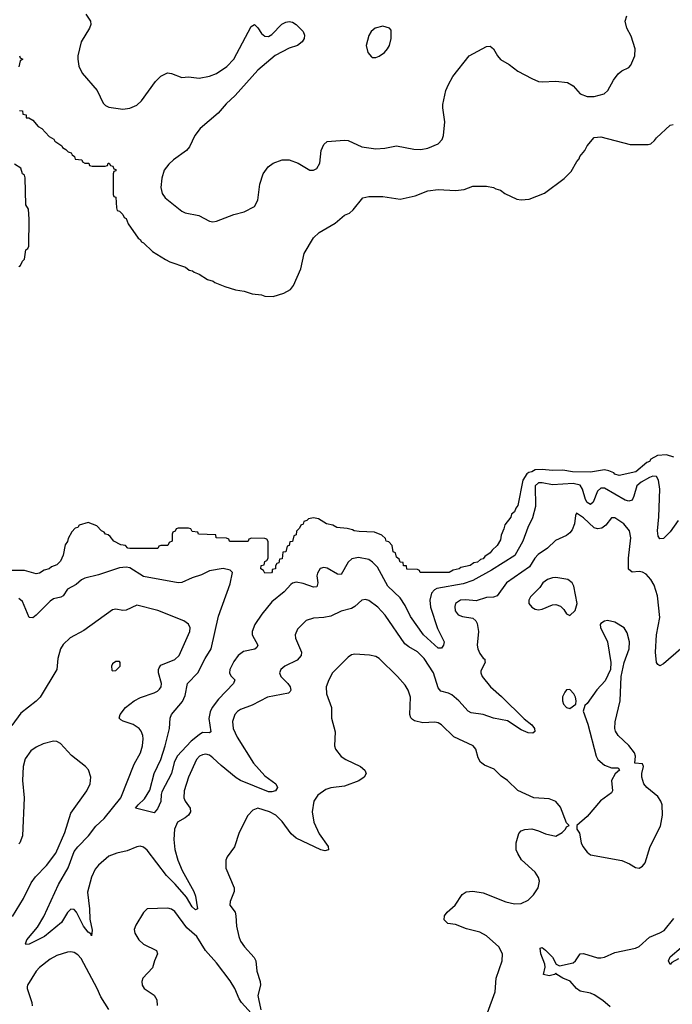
# Model space of a CAD drawing. Header units: inches. Extents: x 1473912 to 1647258, y 640388 to 773423.
# Tile 371 of 420: x 1603455 to 1607222, y 672639 to 678318. Entities that reach past the tile are written whole.
import ezdxf

# ---------------------------------------------------------------- set-up
doc = ezdxf.new("R2010")
doc.units = ezdxf.units.IN
doc.header["$MEASUREMENT"] = 0
doc.layers.add('B6607', color=7, linetype='Continuous')

msp = doc.modelspace()

# ---------------------------------------------------------------- linework, layer by layer
at = {"layer": 'B6607', "color": 5}
for points, elevation in [([(1603837.1, 678350), (1603862.8, 678310), (1603864.9, 678290), (1603858.4, 678270), (1603810.2, 678190), (1603790.4, 678110.4), (1603790.3, 678090), (1603797, 678050), (1603814.9, 678010), (1603902.6, 677910), (1603936.1, 677836.1), (1603950, 677823.1), (1603970, 677813.4), (1604050, 677801.7), (1604090, 677807.9), (1604130, 677825.5), (1604157.7, 677850), (1604239, 677961), (1604270, 677992), (1604308.5, 678011.5), (1604330, 678008.9), (1604390, 677984.7), (1604430, 677987.9), (1604490, 677980.2), (1604550, 677992.9), (1604590, 678008.3), (1604650.9, 678049.1), (1604689.8, 678090), (1604790, 678278.8), (1604810, 678290.8), (1604830, 678270.7), (1604850, 678239.1), (1604870, 678223), (1604890, 678221.6), (1604910, 678233.4), (1604968.1, 678291.9), (1604990, 678304), (1605010, 678307.3), (1605030, 678304), (1605050, 678290.7), (1605090, 678250.7), (1605099.3, 678230), (1605096.4, 678210), (1605084.4, 678190), (1605058, 678170), (1605010, 678153.3), (1604930, 678111.8), (1604830, 678026.5), (1604698.6, 677881.4), (1604646.5, 677833.5), (1604601, 677779), (1604497, 677690), (1604465.7, 677650), (1604434.3, 677585.7), (1604416.9, 677563.1), (1604341.6, 677510), (1604314.8, 677485.2), (1604289, 677451), (1604275.8, 677404.2), (1604268.8, 677350), (1604276.5, 677316.5), (1604294.4, 677290), (1604390, 677213.8), (1604410, 677204.7), (1604488.2, 677188.2), (1604550, 677155.3), (1604570, 677152), (1604590, 677155.8), (1604690, 677195.5), (1604750, 677210.6), (1604810, 677240.7), (1604830, 677278), (1604840.8, 677370), (1604859.8, 677430), (1604888.3, 677470), (1604918.4, 677490), (1604970, 677510.2), (1605010, 677510.2), (1605062, 677490), (1605130, 677450.6), (1605150, 677450.6), (1605170, 677460.7), (1605186.6, 677490), (1605195.6, 677564.4), (1605210, 677598), (1605230, 677616), (1605330, 677623.7), (1605350, 677621.1), (1605430, 677585.3), (1605510, 677573.8), (1605562.7, 677577.3), (1605630, 677590.5), (1605730, 677572.4), (1605770, 677570.4), (1605810, 677577.6), (1605870, 677601.6), (1605892.7, 677627.3), (1605900.4, 677650), (1605908.7, 677730), (1605896.8, 677810), (1605898, 677830), (1605915.1, 677910), (1605930, 677944.9), (1605955.1, 677990), (1606049.5, 678110), (1606150, 678163), (1606170, 678164.9), (1606190, 678150.7), (1606212.4, 678110), (1606230, 678088.4), (1606279.4, 678059.4), (1606330, 678021.1), (1606410, 677979.5), (1606450, 677962.4), (1606470, 677959.5), (1606550, 677963.1), (1606615.8, 677955.8), (1606650, 677937.3), (1606690.7, 677890), (1606730, 677874.9), (1606770, 677874.9), (1606828.5, 677891.5), (1606849.5, 677910), (1606883, 677970), (1606910, 678006.4), (1606930, 678022.6), (1606970, 678043.1), (1606983, 678057), (1607005.4, 678110), (1607006.6, 678150), (1606983.3, 678223.3), (1606959.3, 678270), (1606949.2, 678310), (1606958.6, 678341.4)], 640), ([(1603454, 678110), (1603458, 678098), (1603472, 678090), (1603458, 678082), (1603450, 678046)], 620), ([(1603454, 677794), (1603470, 677792), (1603472.7, 677772.7), (1603491.3, 677770), (1603492.7, 677752.7), (1603507.3, 677752.7), (1603530, 677738), (1603562, 677702), (1603582, 677690), (1603624.7, 677644.7), (1603651, 677630), (1603656.9, 677616.9), (1603698, 677590), (1603702, 677582), (1603722, 677570), (1603735.3, 677555.3), (1603751.3, 677550), (1603758, 677538), (1603772, 677530), (1603774, 677514), (1603814, 677510), (1603818, 677498), (1603831.6, 677491.6), (1603854, 677490), (1603858, 677478), (1603872.7, 677472.7), (1603947.3, 677472.7), (1603962, 677478), (1603966, 677490), (1603971.6, 677491.6), (1603978, 677478), (1603992.7, 677472.7), (1603998, 677458), (1604010, 677454), (1604010, 677446), (1603998, 677442), (1603994, 677430), (1603994, 677310), (1603998, 677298), (1604010, 677294), (1604012.7, 677232.7), (1604018, 677218), (1604030, 677214), (1604050, 677194), (1604058, 677178), (1604070, 677171.3), (1604081, 677141), (1604138, 677058), (1604151, 677050), (1604156.9, 677036.9), (1604170, 677031), (1604220.7, 676980.7), (1604295.9, 676935.9), (1604321.4, 676921.4), (1604411.3, 676890), (1604433.4, 676873.4), (1604451.3, 676870), (1604461.4, 676861.4), (1604491.3, 676850), (1604538.8, 676818.8), (1604571, 676810), (1604581.6, 676801.6), (1604638.5, 676778.5), (1604699.8, 676759.8), (1604750, 676753), (1604796.8, 676736.8), (1604850, 676730.5), (1604870, 676722.8), (1604918.6, 676721.4), (1604978.9, 676741.1), (1605017.5, 676762.5), (1605035.5, 676784.5), (1605078, 676882), (1605097.2, 676970), (1605150, 677061), (1605184, 677090), (1605276, 677144), (1605329.2, 677190), (1605357.5, 677202.5), (1605378.9, 677221.1), (1605435.3, 677290), (1605470, 677299.1), (1605550, 677298), (1605650, 677282.8), (1605738, 677302), (1605810.5, 677330.5), (1605870, 677339.1), (1605970, 677332.4), (1606020.2, 677339.8), (1606070, 677358), (1606150, 677358), (1606190, 677350.4), (1606202.5, 677342.5), (1606230, 677335.5), (1606255.9, 677315.9), (1606324, 677284), (1606350, 677279.1), (1606396, 677284), (1606483.2, 677316.8), (1606597.5, 677402.5), (1606637.5, 677442.5), (1606670, 677501), (1606683.7, 677516.3), (1606687, 677530), (1606717, 677563), (1606730, 677590.7), (1606770, 677638), (1606810, 677642.8), (1606978, 677598), (1607082, 677598), (1607097, 677603), (1607119.1, 677620.9), (1607130, 677637.3), (1607210, 677710.6), (1607226.3, 677713.7)], 620), ([(1603450, 676894.8), (1603458.9, 676901.1), (1603470, 676924.7), (1603482.7, 676937.3), (1603490, 676991), (1603502, 676998), (1603507.3, 677012.7), (1603508.6, 677168.6), (1603505.2, 677225.2), (1603489.6, 677250), (1603486.8, 677406.8), (1603482, 677422), (1603470, 677429), (1603462, 677462), (1603424.7, 677484.7)], 620), ([(1607230, 675794), (1607188.3, 675808.3), (1607135.8, 675804.2), (1607097.1, 675782.9), (1607090.4, 675770), (1607074.9, 675765.1), (1607010.6, 675710), (1606914, 675690), (1606890, 675697.2), (1606884.4, 675704.4), (1606855.5, 675715.5), (1606830, 675722), (1606750, 675707.8), (1606646, 675710), (1606590, 675719.3), (1606530, 675717.2), (1606470, 675723.6), (1606430, 675720.9), (1606411, 675710), (1606392.8, 675707.2), (1606381.3, 675698.7), (1606358, 675662), (1606330, 675515.3), (1606318.5, 675501.5), (1606310, 675479), (1606294.4, 675465.6), (1606290, 675449.2), (1606254.6, 675405.4), (1606250, 675382), (1606234.4, 675345.6), (1606230, 675318), (1606210, 675285.2), (1606181.1, 675258.9), (1606170, 675242.7), (1606138.8, 675221.2), (1606130, 675207.8), (1606115.2, 675204.8), (1606098, 675190), (1606075.3, 675184.7), (1606054, 675170), (1606001, 675159), (1605992, 675150), (1605956.9, 675143.1), (1605934, 675130), (1605769.4, 675129.4), (1605766, 675130), (1605762, 675142), (1605750, 675146), (1605690, 675148), (1605687.3, 675167.3), (1605670, 675168.7), (1605667.3, 675187.3), (1605650, 675188.7), (1605646, 675206), (1605630, 675218), (1605624, 675244), (1605610, 675249.3), (1605605.6, 675285.6), (1605586, 675306), (1605570, 675309.5), (1605566.3, 675326.3), (1605545.2, 675345.2), (1605502, 675362), (1605414, 675366), (1605386, 675370), (1605376.4, 675376.4), (1605344, 675384), (1605286, 675390), (1605262, 675402), (1605226, 675410), (1605179, 675439), (1605150, 675444), (1605121, 675439), (1605112, 675430), (1605095.3, 675424.7), (1605090, 675408.7), (1605078, 675402), (1605070, 675386), (1605052, 675368), (1605050, 675346), (1605038, 675342), (1605030, 675308), (1605014, 675306), (1605010, 675286), (1604998, 675282), (1604990, 675248), (1604974, 675246), (1604970, 675208), (1604954, 675206), (1604950, 675186), (1604938, 675182), (1604931.6, 675168.4), (1604931, 675150), (1604912.7, 675147.3), (1604912.7, 675132.7), (1604908.4, 675128.4), (1604870, 675126), (1604862, 675142), (1604846, 675150), (1604848, 675170), (1604866, 675174), (1604870, 675194), (1604882, 675198), (1604888, 675212), (1604888, 675308), (1604882, 675322), (1604870, 675326), (1604792.7, 675327.3), (1604778, 675322), (1604774, 675310), (1604769.1, 675309.1), (1604670, 675309.3), (1604666, 675310), (1604662, 675322), (1604648, 675328), (1604588, 675330), (1604586, 675346), (1604486, 675350), (1604482, 675362), (1604450, 675366), (1604442, 675382), (1604430, 675386), (1604370, 675386), (1604358, 675382), (1604352.7, 675367.3), (1604338, 675362), (1604334, 675350), (1604334, 675310), (1604318, 675302), (1604310, 675286), (1604270, 675286), (1604258, 675282), (1604252, 675268), (1604090, 675267.3), (1604078, 675270), (1604064.7, 675284.7), (1604038, 675290), (1603999, 675310), (1603977, 675337), (1603966, 675346), (1603949.6, 675350), (1603942.9, 675362.9), (1603927, 675370), (1603899.3, 675399.3), (1603850, 675417.2), (1603798, 675402), (1603790.5, 675390), (1603775.2, 675384.8), (1603755.9, 675364.1), (1603733.7, 675326.3), (1603730, 675309.2), (1603716.3, 675290), (1603706, 675230), (1603690, 675195.3), (1603670, 675174), (1603637.5, 675162.5), (1603624.7, 675150), (1603596.8, 675143.2), (1603570, 675126.6), (1603550, 675122.7), (1603482, 675142), (1603370, 675140.9)], 620), ([(1607255, 675430), (1607210, 675363.9), (1607170, 675325.1), (1607150, 675324.2), (1607139.5, 675339.5), (1607135.4, 675370), (1607144.2, 675450), (1607150.3, 675610), (1607141.4, 675661.4), (1607130, 675683.5), (1607110, 675686), (1607090, 675678.4), (1607041, 675650), (1607016.4, 675630), (1607000.5, 675570), (1606990, 675547.2), (1606970, 675540.3), (1606950, 675547.2), (1606830, 675615.6), (1606810, 675616.2), (1606790, 675599.5), (1606764.1, 675535.9), (1606750, 675521.6), (1606730, 675533.3), (1606720.9, 675550), (1606703.6, 675610), (1606690, 675633.9), (1606650, 675642.7), (1606530, 675634.6), (1606470, 675646.8), (1606450, 675646.4), (1606429.1, 675630), (1606431.5, 675510), (1606414.3, 675445.7), (1606386.8, 675390), (1606358.3, 675310), (1606311.8, 675228.2), (1606177.8, 675142.2), (1606070, 675084.3), (1606015.1, 675064.9), (1605863.4, 675036.6), (1605848.5, 675030), (1605832.1, 675010), (1605822.1, 674970), (1605825.3, 674930), (1605866.8, 674806.8), (1605904.2, 674730), (1605901.3, 674710), (1605890, 674692.3), (1605870, 674693), (1605784.6, 674770), (1605710, 674876.3), (1605679.1, 674939.1), (1605650, 674982.8), (1605579.1, 675050), (1605519.9, 675159.9), (1605491.1, 675190), (1605470, 675203.8), (1605410, 675216.2), (1605371.1, 675208.9), (1605350, 675189.6), (1605310, 675118.3), (1605290, 675119.8), (1605230, 675155.3), (1605210, 675158.5), (1605190, 675152.8), (1605173.4, 675126.6), (1605170.2, 675110), (1605174.7, 675070), (1605170, 675047.6), (1605150, 675044.2), (1605090, 675066.2), (1605050, 675074), (1605030, 675068.7), (1605019.5, 675060.5), (1604981.8, 675018.2), (1604910, 674960.6), (1604852.7, 674890), (1604812.7, 674830), (1604796.3, 674790), (1604796.6, 674770), (1604828.9, 674710), (1604823.6, 674696.4), (1604812, 674688), (1604745.7, 674674.3), (1604715.3, 674650), (1604690, 674616.5), (1604667.1, 674570), (1604665.6, 674550), (1604673.7, 674533.7), (1604696.5, 674510), (1604689, 674490), (1604601.6, 674398.4), (1604565.4, 674350), (1604553.9, 674326.1), (1604546.7, 674286.7), (1604558.4, 674210), (1604550, 674204.7), (1604510, 674206.5), (1604490, 674192.6), (1604444, 674156), (1604363.4, 674070), (1604345.8, 674034.2), (1604331.1, 673970), (1604275.6, 673864.4), (1604270.8, 673850), (1604270, 673809.6), (1604250, 673767.3), (1604230, 673742.4), (1604124, 673770), (1604138.4, 673790), (1604175.9, 673824.1), (1604205.4, 673874.6), (1604231.4, 673970), (1604268.6, 674050), (1604294.6, 674130), (1604320.3, 674230), (1604324, 674290), (1604330.8, 674310), (1604394.2, 674385.8), (1604410, 674419.5), (1604422.4, 674490), (1604483.6, 674550), (1604525.5, 674634.5), (1604559.4, 674690), (1604602.2, 674877.8), (1604670, 675064.9), (1604682.9, 675130), (1604670, 675142.9), (1604630, 675152.6), (1604550, 675139.5), (1604504.7, 675115.3), (1604450, 675098.5), (1604390, 675072.4), (1604370, 675069.8), (1604170, 675106.2), (1604090, 675157.5), (1604070, 675161.1), (1604030, 675156.3), (1603910, 675115.6), (1603830, 675097.4), (1603812.3, 675087.7), (1603780.4, 675059.6), (1603730, 675033), (1603704.8, 674995.2), (1603692.2, 674987.8), (1603650, 674977.8), (1603630, 674964.8), (1603550, 674882.6), (1603530, 674868), (1603509.8, 674869.8), (1603470, 674962), (1603450, 674980.5)], 640), ([(1607270.2, 674689.8), (1607170, 674602), (1607150, 674591.6), (1607138.3, 674598.3), (1607129.9, 674609.9), (1607123.9, 674670), (1607130.9, 674770), (1607149.8, 674870), (1607135.8, 674995.8), (1607117, 675057), (1607097.1, 675090), (1607070, 675119.3), (1607050, 675132.2), (1607030, 675135.2), (1606990, 675132), (1606969.2, 675149.2), (1606968.5, 675211.5), (1606982.5, 675330), (1606974.8, 675370), (1606942, 675410), (1606890, 675444.7), (1606870, 675445.1), (1606837, 675403), (1606814.4, 675385.6), (1606790, 675381.6), (1606770, 675386.9), (1606710, 675445.3), (1606668, 675472), (1606662.3, 675457.7), (1606657.8, 675410), (1606643.9, 675376.1), (1606630, 675357.8), (1606610, 675342.4), (1606546.6, 675313.4), (1606500.7, 675270), (1606446.6, 675233.4), (1606427.4, 675212.6), (1606397.6, 675162.4), (1606263.8, 675070), (1606210, 674995), (1606190, 674987.3), (1606150, 674984.5), (1606090, 674966), (1606030, 674972.2), (1605999.1, 674970), (1605970.3, 674950), (1605966.3, 674933.7), (1605968.3, 674908.3), (1605985.2, 674885.2), (1606010, 674875.9), (1606070, 674865.5), (1606087.6, 674850), (1606095.1, 674835.1), (1606102.7, 674790), (1606096, 674710), (1606099.4, 674690), (1606110, 674663.1), (1606130, 674635.5), (1606138.8, 674630), (1606139.8, 674619.8), (1606140.7, 674610), (1606117.3, 674562.7), (1606116.3, 674550), (1606123.8, 674530), (1606171.5, 674470), (1606235, 674415), (1606366.3, 674286.3), (1606411.6, 674250), (1606425.3, 674230), (1606427.5, 674212.5), (1606416.7, 674203.3), (1606390, 674205.3), (1606350, 674222.8), (1606270, 674274.2), (1606190, 674289.8), (1606130.2, 674309.8), (1606060.2, 674320.2), (1606044, 674330), (1605988.7, 674390), (1605950, 674423.5), (1605930, 674433.6), (1605884.9, 674444.9), (1605870, 674464.5), (1605844.1, 674550), (1605790, 674634), (1605750, 674672.9), (1605700.4, 674700.4), (1605678.4, 674718.4), (1605564.4, 674884.4), (1605522.2, 674930), (1605470, 674968.5), (1605450, 674973.7), (1605430, 674969.7), (1605390, 674934), (1605370, 674922.6), (1605310, 674907.2), (1605250, 674877), (1605210, 674869.1), (1605150, 674866.2), (1605107.6, 674852.4), (1605057.8, 674802.2), (1605044.2, 674770), (1605046.5, 674750), (1605081.8, 674670), (1605078.6, 674650), (1605055.9, 674624.1), (1604985.3, 674590), (1604962, 674570), (1604953.7, 674550), (1604962, 674530), (1605003.1, 674490), (1605015.6, 674470), (1605019.5, 674450), (1605016.7, 674443.3), (1605006.7, 674433.3), (1604885.5, 674410), (1604796, 674364), (1604730, 674340.3), (1604712, 674328), (1604697.2, 674310), (1604683.5, 674270), (1604686.1, 674230), (1604710, 674179.6), (1604804, 674030), (1604870, 673955.9), (1604932.6, 673910), (1604942, 673890), (1604930.4, 673870), (1604910, 673864.2), (1604890, 673865.3), (1604729, 673929), (1604704.3, 673944.3), (1604616.9, 674016.9), (1604570, 674061.4), (1604550, 674075), (1604530, 674080.9), (1604510, 674078.5), (1604493, 674070), (1604474.6, 674050), (1604430, 673949.6), (1604404.7, 673870), (1604401.3, 673830), (1604410.2, 673810), (1604439.1, 673770), (1604440.2, 673750), (1604428.9, 673730), (1604410, 673713.5), (1604365.8, 673690), (1604347.7, 673650), (1604343.5, 673590), (1604351, 673531), (1604368, 673470), (1604392.8, 673410), (1604460.1, 673290), (1604470, 673262), (1604481.3, 673190), (1604470, 673183.1), (1604450, 673201), (1604417.6, 673257.6), (1604352.7, 673332.7), (1604302.5, 673382.5), (1604190, 673527.2), (1604170, 673544.7), (1604150, 673551.5), (1604130, 673547.8), (1604075.8, 673524.2), (1604016, 673510), (1603970, 673492.8), (1603910, 673442), (1603890, 673418.7), (1603870, 673371.6), (1603845.5, 673285.5), (1603857.3, 673190), (1603859.2, 673130), (1603873.8, 673066.2), (1603870, 673033.2), (1603864.9, 673044.9), (1603850, 673054.3), (1603822.9, 673090), (1603782.9, 673170), (1603770, 673185.6), (1603750, 673187.1), (1603730, 673168.7), (1603695.4, 673110), (1603598.8, 673030), (1603510, 672985.3), (1603490, 672984), (1603487.5, 672987.5), (1603495.8, 673010), (1603556.7, 673083.3), (1603594.2, 673145.8), (1603679.1, 673330), (1603734.7, 673425.3), (1603770, 673519.3), (1603790, 673546.4), (1603851, 673610), (1603893.9, 673666.1), (1603942.6, 673710), (1604038.5, 673830), (1604115.6, 674024.4), (1604152.2, 674090), (1604162.9, 674130), (1604166.6, 674170), (1604164.8, 674190), (1604155.3, 674215.3), (1604144.7, 674230), (1604110, 674253.6), (1604051.2, 674271.2), (1604039.3, 674279.3), (1604029.7, 674290), (1604034.7, 674310), (1604064.7, 674350), (1604116.4, 674390), (1604151.1, 674408.9), (1604230, 674435.2), (1604250, 674445), (1604262.6, 674457.4), (1604270.8, 674470), (1604274, 674490), (1604255.9, 674550), (1604255, 674570), (1604259.4, 674580.6), (1604270, 674594.9), (1604350, 674628.1), (1604375.4, 674650), (1604436.9, 674790), (1604438.3, 674810), (1604430, 674831.6), (1604401.2, 674850), (1604251.2, 674911.2), (1604130, 674942), (1604070, 674912.8), (1604050, 674911.1), (1604010, 674917.4), (1603990, 674914), (1603824.2, 674795.8), (1603746.5, 674753.5), (1603705.4, 674714.6), (1603690.3, 674690), (1603674, 674634), (1603668.5, 674570), (1603572.8, 674410), (1603550, 674387.2), (1603461.2, 674318.8), (1603410, 674247)], 660), ([(1606155.3, 672590), (1606198.5, 672710), (1606204, 672790), (1606239.4, 672890), (1606240.7, 672930), (1606221.2, 672970), (1606150, 673034.2), (1606110, 673055.8), (1606033.4, 673073.4), (1605970, 673099.7), (1605925.5, 673105.5), (1605905.5, 673125.5), (1605907.4, 673150), (1605921.5, 673170), (1605968.6, 673211.4), (1606008, 673272), (1606031.8, 673288.2), (1606070, 673291.3), (1606130, 673281.8), (1606260.7, 673230), (1606310, 673219.1), (1606350, 673220.3), (1606390, 673239.5), (1606420.7, 673270), (1606447.3, 673310), (1606454.7, 673350), (1606449.6, 673370), (1606430, 673402), (1606351.8, 673471.8), (1606329.6, 673509.6), (1606320.9, 673530), (1606320.7, 673570), (1606336.6, 673623.4), (1606350, 673639.1), (1606370, 673648), (1606410, 673650.4), (1606450, 673640.3), (1606490, 673623.1), (1606550, 673608.7), (1606586.6, 673630), (1606606, 673650), (1606610, 673662), (1606626, 673670), (1606610, 673686), (1606575.4, 673775.4), (1606548.4, 673808.4), (1606510, 673824.7), (1606422, 673830), (1606330, 673871.3), (1606271.3, 673930), (1606233.9, 673953.9), (1606194.3, 673994.3), (1606137.4, 674017.4), (1606115.2, 674035.2), (1606100.3, 674060.3), (1606088.5, 674110), (1606071.3, 674130), (1605961.1, 674181.1), (1605890, 674251.1), (1605870, 674262.6), (1605850, 674266.6), (1605782.2, 674262.2), (1605733.6, 674273.6), (1605721.6, 674281.6), (1605711.8, 674291.8), (1605706.6, 674310), (1605709.7, 674410), (1605697.4, 674450), (1605679.1, 674479.1), (1605636.4, 674530), (1605530, 674633.7), (1605510, 674644.7), (1605473.6, 674653.6), (1605390, 674658), (1605370, 674654), (1605350, 674640.5), (1605260.3, 674550), (1605238.3, 674510), (1605223.6, 674470), (1605226.3, 674430), (1605254.9, 674350), (1605254.9, 674290), (1605276, 674210), (1605272.4, 674130), (1605277.1, 674110), (1605310, 674068.7), (1605336.3, 674050), (1605422, 674010), (1605447.3, 673990), (1605454.8, 673970), (1605442.8, 673950), (1605411.8, 673928.2), (1605330, 673897.4), (1605250, 673887.6), (1605221.7, 673878.3), (1605175.1, 673844.9), (1605152, 673810), (1605142.4, 673750), (1605153, 673690), (1605182.7, 673622.7), (1605234.9, 673550), (1605236.3, 673530), (1605216, 673524), (1605193.2, 673530), (1605050, 673597.4), (1605022.2, 673622.2), (1604970, 673694), (1604933, 673730), (1604896.2, 673750), (1604830, 673769.8), (1604801, 673759), (1604771.7, 673728.3), (1604720.8, 673630), (1604693.7, 673546.3), (1604652.4, 673490), (1604645.3, 673470), (1604643.7, 673423.7), (1604693, 673310), (1604693, 673290), (1604668.9, 673231.1), (1604667.2, 673210), (1604698.4, 673170), (1604703.1, 673150), (1604705.2, 673090), (1604719.1, 673030), (1604730, 673003), (1604751.8, 672970), (1604808.9, 672908.9), (1604818.6, 672890), (1604823.8, 672830), (1604842.2, 672770), (1604844.1, 672750), (1604830.2, 672690), (1604832.3, 672670), (1604846.8, 672606.8)], 680), ([(1603413.8, 673146.2), (1603477.2, 673250), (1603520, 673340), (1603545.6, 673374.4), (1603610, 673438.9), (1603663.5, 673510), (1603714.4, 673630), (1603750, 673741.6), (1603842.6, 673870), (1603861.1, 673910), (1603864.7, 673950), (1603851.1, 673991.1), (1603835.1, 674010), (1603754.6, 674074.6), (1603690, 674143.7), (1603670, 674154), (1603650, 674156.2), (1603590, 674140.5), (1603550, 674122), (1603519.2, 674100.8), (1603485.5, 674054.5), (1603475.3, 674010), (1603470.3, 673930), (1603479.6, 673830), (1603470.3, 673609.7), (1603454.8, 673570), (1603450, 673564)], 680), ([(1604810, 672566.5), (1604734.9, 672650), (1604721.7, 672670), (1604696.7, 672730), (1604670, 672774), (1604590, 672877.7), (1604527.6, 672950), (1604477.6, 673030), (1604419.7, 673079.7), (1604350, 673174), (1604330, 673188.2), (1604310, 673192.6), (1604190.7, 673189.3), (1604170, 673169), (1604124.4, 673095.6), (1604116.4, 673070), (1604119.5, 673050), (1604143.1, 673010), (1604170, 672985.7), (1604244.9, 672950), (1604250.4, 672930.4), (1604232, 672890), (1604220.4, 672850), (1604166, 672790), (1604160.4, 672770), (1604162.4, 672750), (1604173, 672730), (1604231.7, 672691.7), (1604245.5, 672665.5), (1604248.3, 672631.7)], 680), ([(1606863.9, 672623.9), (1606820.3, 672660.3), (1606770, 672693.3), (1606750, 672702.6), (1606690, 672715.3), (1606668.4, 672730), (1606631.6, 672771.6), (1606589.2, 672790), (1606555.3, 672810), (1606550, 672818), (1606542, 672810), (1606510, 672803), (1606477.2, 672810), (1606487.7, 672852.3), (1606485.1, 672870), (1606462, 672930), (1606458, 672962), (1606470, 672967.3), (1606490, 672950.4), (1606530.4, 672910), (1606550.6, 672870.6), (1606570, 672861), (1606650, 672878), (1606663.7, 672890), (1606690, 672930.4), (1606710, 672931.8), (1606790, 672906.7), (1606810, 672906.4), (1606830, 672910.5), (1606890, 672938), (1607010, 672962), (1607030, 672972.2), (1607090, 673026.5), (1607150, 673050.3), (1607174.9, 673065.1), (1607230, 673134)], 660), ([(1603970, 672609.5), (1603922.7, 672682.7), (1603902.2, 672730), (1603810, 672903.5), (1603790, 672924.7), (1603770, 672937.7), (1603750, 672942.2), (1603730, 672939.7), (1603670, 672920.4), (1603630, 672899.7), (1603570, 672851.2), (1603550.4, 672830), (1603499.1, 672750), (1603498, 672742), (1603497.1, 672730), (1603525.3, 672650), (1603527.3, 672630)], 680), ([(1607258.1, 672901.9), (1607219.3, 672880.7), (1607210, 672869.2), (1607200.4, 672890), (1607210, 672912.2), (1607273.6, 672966.4)], 640)]:
    msp.add_lwpolyline(points, dxfattribs=dict(at, elevation=elevation))
for points, elevation in [([(1605550, 678282), (1605506, 678270), (1605482.8, 678250), (1605470, 678228), (1605454, 678170), (1605464.9, 678130), (1605484.7, 678104.7), (1605490, 678100.7), (1605510, 678100.7), (1605530, 678107.3), (1605561.2, 678130), (1605578, 678150), (1605589.4, 678170), (1605599.3, 678210), (1605598, 678258), (1605588.7, 678270)], 660), ([(1606550, 675101.1), (1606530, 675099.7), (1606500.7, 675090), (1606474.4, 675070), (1606456.4, 675043.6), (1606403.1, 674990), (1606392.7, 674970), (1606393.4, 674950), (1606410.7, 674930), (1606430, 674918.4), (1606450, 674914.4), (1606470, 674917.6), (1606530, 674943.8), (1606550, 674945.5), (1606575.6, 674935.6), (1606595.3, 674915.3), (1606610, 674891), (1606630, 674881), (1606661.2, 674910), (1606673.2, 674950), (1606653.6, 675050), (1606644.5, 675070), (1606619, 675090)], 680), ([(1606847.9, 674852.1), (1606830, 674849), (1606810, 674835.3), (1606806, 674830), (1606806.8, 674813.2), (1606848, 674730), (1606867.7, 674610), (1606864, 674570), (1606834.6, 674505.4), (1606786.6, 674453.4), (1606730, 674374), (1606717.3, 674362.7), (1606706.8, 674330), (1606734.1, 674254.1), (1606783.1, 674070), (1606792.7, 674050), (1606830, 674018.7), (1606870, 674003), (1606910, 674002), (1606916, 673990), (1606892.4, 673967.6), (1606870.6, 673930), (1606875.5, 673870), (1606870, 673859), (1606806.9, 673813.1), (1606730, 673721.2), (1606671.3, 673670), (1606671.3, 673650), (1606686.4, 673626.4), (1606695.5, 673570), (1606706, 673550), (1606730, 673516.3), (1606750, 673500.7), (1606930, 673467.9), (1606974, 673450), (1607010, 673427.7), (1607030, 673424), (1607050, 673434.8), (1607064.2, 673455.8), (1607094, 673550), (1607154.3, 673665.7), (1607165.4, 673730), (1607163, 673790), (1607155.6, 673810), (1607137.4, 673837.4), (1607075.1, 673890), (1607058, 673910), (1607045.2, 673950), (1607045.2, 673970), (1607055.3, 674010), (1607050, 674026), (1607006, 674030), (1607009.2, 674070), (1607002.7, 674090), (1606970, 674132), (1606909.8, 674189.8), (1606894.1, 674214.1), (1606889.7, 674230), (1606892.1, 674267.9), (1606920.5, 674390), (1606926, 674530), (1606943.7, 674610), (1606973.3, 674690), (1606974.7, 674730), (1606962, 674782), (1606944, 674810), (1606890, 674842.7)], 680), ([(1604010, 674617.2), (1603990, 674602), (1603984.9, 674590), (1603986.2, 674566.2), (1603990, 674562.8), (1604010, 674564), (1604034, 674590), (1604034, 674610), (1604030, 674615.3)], 680), ([(1606630, 674455.1), (1606610, 674452.7), (1606600.6, 674439.4), (1606587.9, 674412.1), (1606587.2, 674390), (1606593, 674370), (1606610, 674350.6), (1606630, 674345.5), (1606664, 674370), (1606666, 674390), (1606662.7, 674410), (1606652.7, 674430)], 680)]:
    msp.add_lwpolyline(points, close=True, dxfattribs=dict(at, elevation=elevation))

doc.saveas('drawing.dxf')
